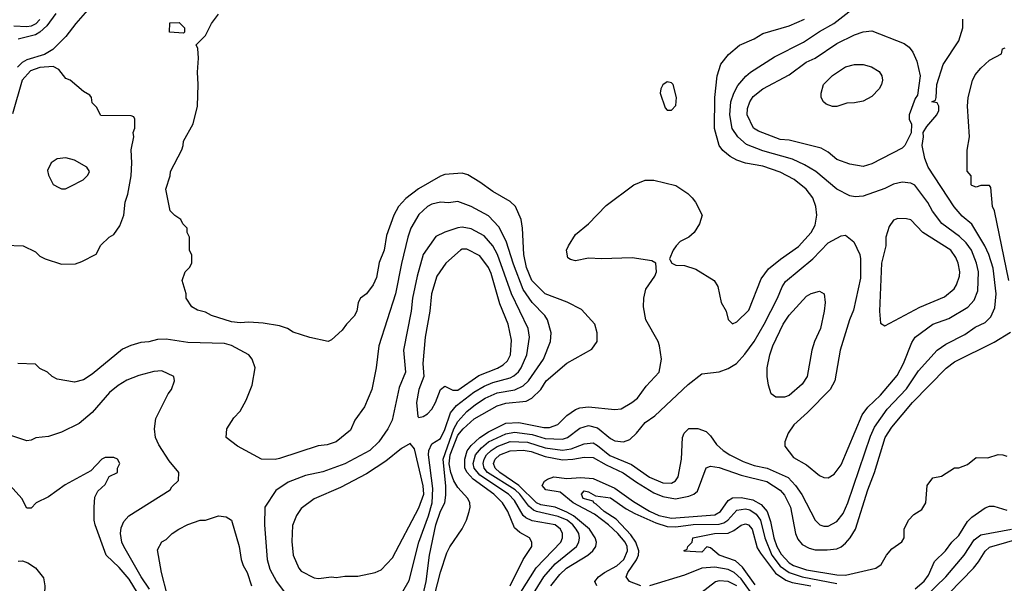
# Model space of a CAD drawing. Header units: inches. Extents: x 1793402 to 1900366, y 320852 to 470679.
# Tile 596 of 604: x 1864298 to 1868819, y 453641 to 456227. Entities that reach past the tile are written whole.
import ezdxf

# ---------------------------------------------------------------- set-up
doc = ezdxf.new("R2010")
doc.units = ezdxf.units.IN
doc.header["$MEASUREMENT"] = 0
doc.layers.add('B8465', color=7, linetype='Continuous')

msp = doc.modelspace()

# ---------------------------------------------------------------- linework, layer by layer
at = {"layer": 'B8465', "color": 4}
for points, elevation in [([(1866599.1, 453600.9), (1866668.7, 453711.3), (1866782, 453830), (1866789.6, 453850), (1866789.6, 453870), (1866780.7, 453890), (1866756, 453910), (1866650, 453926.9), (1866621, 453941), (1866610, 453952), (1866570, 454020.5), (1866542, 454050), (1866410, 454136.8), (1866384.2, 454170), (1866379.8, 454190), (1866390, 454230.4), (1866417.6, 454262.4), (1866450.6, 454289.4), (1866530, 454327.1), (1866570, 454334.7), (1866650, 454324.2), (1866710, 454304.9), (1866790, 454302.3), (1866812.3, 454310), (1866870, 454352.7), (1866910, 454364.4), (1866950, 454354.9), (1867010, 454305.5), (1867030, 454295.5), (1867070, 454290.7), (1867098.4, 454301.6), (1867129.5, 454330.5), (1867170, 454378.8), (1867214, 454410), (1867366.8, 454553.2), (1867430, 454602), (1867510, 454611.3), (1867550, 454626), (1867588.7, 454650), (1867627.5, 454692.5), (1867670, 454750.8), (1867716.2, 454830), (1867777, 454950), (1867798, 455002), (1867813.8, 455026.2), (1867939.3, 455130), (1868010, 455202.8), (1868070, 455236), (1868090, 455238), (1868127.1, 455207.1), (1868154.8, 455150), (1868158.8, 455130), (1868158.8, 455041.2), (1868126.2, 454893.8), (1868107.7, 454850), (1868064.9, 454710), (1868040.7, 454570), (1868018.8, 454530), (1867915.6, 454424.4), (1867852.5, 454367.5), (1867826, 454330), (1867811.3, 454290), (1867811.3, 454270), (1867850, 454218.8), (1867910, 454184), (1867970, 454136), (1867990, 454126), (1868010, 454124.7), (1868037.5, 454142.5), (1868070, 454184.7), (1868166.3, 454413.7), (1868191.4, 454448.6), (1868250, 454504.9), (1868326.2, 454593.8), (1868356.2, 454650), (1868393.8, 454746.2), (1868409.2, 454770), (1868490, 454830.6), (1868563.9, 454856.1), (1868651.4, 454908.6), (1868680.1, 454939.9), (1868696.3, 454983.7), (1868700.5, 455070), (1868691.5, 455110), (1868667.6, 455170), (1868642.9, 455202.9), (1868612.2, 455232.2), (1868531.4, 455291.4), (1868488.1, 455348.1), (1868467.8, 455387.8), (1868407.2, 455467.2), (1868390, 455477.2), (1868350, 455481.2), (1868310, 455472.7), (1868270, 455452.7), (1868170, 455417.2), (1868133.6, 455413.6), (1868110, 455419), (1868050, 455449.2), (1867953.2, 455530), (1867901.7, 455561.7), (1867846.5, 455586.5), (1867710, 455624.7), (1867635.2, 455655.2), (1867594.5, 455690), (1867568.3, 455728.3), (1867557.6, 455790), (1867563.6, 455850), (1867576.2, 455890), (1867594.9, 455925.1), (1867631.5, 455968.5), (1867653.4, 455986.6), (1867763.9, 456056.1), (1867896.1, 456123.9), (1867970, 456173), (1868036, 456210), (1868167.2, 456312.8)], 312), ([(1864630, 456295.1), (1864554.9, 456210), (1864510.2, 456149.7), (1864449.2, 456090.8), (1864412.1, 456067.9), (1864330, 456042.6), (1864309.3, 456030.7), (1864287, 456010)], 324), ([(1864463.8, 456256.2), (1864421.5, 456198.5), (1864390.4, 456170), (1864370, 456158), (1864290, 456137.4)], 316), ([(1864390, 456228), (1864371.6, 456208.4), (1864350, 456197.6), (1864330, 456194.2), (1864270, 456198)], 312), ([(1866188.7, 453531.3), (1866230, 453692), (1866258.9, 453781.1), (1866271.9, 453808.1), (1866329.5, 453890.5), (1866349.4, 453930), (1866362, 453970), (1866366.6, 453990), (1866365.1, 454010), (1866355.6, 454030), (1866310, 454080.5), (1866290.5, 454110.5), (1866277, 454150), (1866269.9, 454189.9), (1866274, 454230), (1866310, 454321.1), (1866333.7, 454350), (1866383.9, 454396.1), (1866490, 454455.6), (1866530, 454467.9), (1866622.6, 454477.4), (1866649.7, 454490.3), (1866689.7, 454530.3), (1866715.1, 454570), (1866810, 454650.7), (1866924.7, 454715.3), (1866948.7, 454750), (1866948.7, 454790), (1866939, 454830), (1866876.6, 454896.6), (1866811.7, 454931.7), (1866710, 454969.6), (1866649.8, 455029.8), (1866624.8, 455090), (1866612.8, 455150), (1866607, 455270), (1866600.9, 455310), (1866574, 455370), (1866550, 455393.2), (1866470, 455439.3), (1866410, 455481.2), (1866354.8, 455514.8), (1866330, 455522.7), (1866250, 455517.2), (1866230, 455509.4), (1866128.8, 455451.2), (1866070, 455406), (1866037.3, 455370), (1866015.5, 455330), (1865982.5, 455237.5), (1865970.5, 455169.5), (1865947.5, 455112.5), (1865935.9, 455044.1), (1865921, 455010), (1865890, 454968.7), (1865862, 454950), (1865852, 454930), (1865846, 454890), (1865833.7, 454866.3), (1865798, 454830), (1865778, 454802), (1865730, 454758), (1865714, 454750), (1865630, 454769), (1865552.9, 454792.9), (1865528, 454810), (1865490, 454822.7), (1865414.8, 454834.8), (1865350, 454839.3), (1865310, 454836), (1865270, 454840.9), (1865178, 454870), (1865150, 454885.2), (1865113.6, 454893.6), (1865088, 454910), (1865062, 454950), (1865062, 454970), (1865044, 455030), (1865058, 455070), (1865078, 455090), (1865088, 455110), (1865087.3, 455147.3), (1865078, 455170), (1865078, 455230), (1865066, 455250), (1865066, 455270), (1865046, 455290), (1865038, 455310), (1865010, 455328), (1864988.7, 455350), (1864969.2, 455450), (1864988.7, 455510), (1864989.3, 455530.7), (1865042, 455630), (1865048.7, 455650), (1865049, 455670), (1865094, 455750), (1865114, 455830), (1865117.2, 455930), (1865113.6, 455986.4), (1865119, 456050), (1865115.3, 456095.3), (1865108, 456112), (1865150, 456154), (1865178, 456210), (1865210, 456252)], 324), ([(1866549.6, 453630), (1866609.7, 453750.3), (1866649.3, 453810), (1866649.2, 453830), (1866639, 453850), (1866594.2, 453874.1), (1866570, 453896), (1866538.7, 453970), (1866514.7, 454010), (1866474.7, 454050), (1866379.1, 454119.1), (1866351.9, 454150), (1866342.2, 454170), (1866340.8, 454210), (1866351.5, 454248.5), (1866370, 454273.4), (1866410.6, 454309.4), (1866450, 454336.5), (1866530, 454375.3), (1866590, 454379.1), (1866704.2, 454355.8), (1866730, 454355.8), (1866769.2, 454370), (1866810, 454410.6), (1866850, 454439.1), (1866870, 454445.5), (1866910, 454450.5), (1867030, 454438.8), (1867058.6, 454441.4), (1867108.7, 454470), (1867134, 454490), (1867174.8, 454545.2), (1867233.2, 454610), (1867245.2, 454670), (1867236, 454730), (1867229.2, 454750), (1867172.3, 454850), (1867162, 454910), (1867163.7, 454950), (1867172.7, 454990), (1867214, 455050), (1867222, 455070), (1867218, 455110), (1867200.4, 455120.4), (1867110, 455135.1), (1866969.4, 455129.4), (1866910, 455132.7), (1866850, 455121.2), (1866826.3, 455126.3), (1866814, 455134), (1866808.9, 455168.9), (1866817.2, 455190), (1866850, 455241), (1866910, 455291), (1866990, 455374.8), (1867118, 455470), (1867170, 455490.8), (1867210, 455490.8), (1867310, 455466.8), (1867364.7, 455430), (1867386, 455410), (1867401, 455390), (1867430.8, 455330), (1867418.8, 455290), (1867394.8, 455250), (1867370, 455229), (1867330, 455208.7), (1867311.3, 455190), (1867298, 455170), (1867282, 455130), (1867283.6, 455123.6), (1867292, 455110), (1867310, 455101), (1867350, 455098.8), (1867402.5, 455082.5), (1867486, 455030), (1867503.5, 455003.5), (1867518.8, 454930), (1867541, 454890), (1867551.1, 454851.1), (1867570, 454832), (1867590, 454841), (1867645.6, 454894.4), (1867702.5, 455037.5), (1867736.2, 455083.8), (1867791.5, 455128.5), (1867874.2, 455185.9), (1867932, 455250), (1867950, 455284.7), (1867957, 455330), (1867952.7, 455370), (1867939.5, 455410), (1867909.4, 455450), (1867853.9, 455493.9), (1867790, 455527.3), (1867710, 455555.6), (1867630, 455569.5), (1867590, 455582), (1867559.1, 455599.1), (1867526.2, 455626.2), (1867509.6, 455649.6), (1867488, 455728), (1867489.6, 455870), (1867500.7, 455970), (1867517, 456023), (1867552.5, 456067.5), (1867602, 456110), (1867670, 456138.8), (1867710, 456164), (1867830, 456198.8), (1867901.2, 456230)], 316), ([(1866630, 453550.5), (1866703.5, 453670), (1866756.9, 453730), (1866854.5, 453810), (1866865.6, 453830), (1866867.8, 453850), (1866864.2, 453870), (1866852.8, 453890), (1866836.9, 453910), (1866811.3, 453930), (1866770, 453947.9), (1866670, 453969.8), (1866656.9, 453976.9), (1866635.5, 453995.5), (1866594, 454050), (1866572, 454070), (1866445.1, 454150), (1866429.8, 454170), (1866425.1, 454190), (1866429.7, 454210), (1866441.7, 454230), (1866462, 454250), (1866490, 454268.1), (1866550, 454291.2), (1866630, 454289.2), (1866710, 454263.2), (1866790, 454252.6), (1866830, 454258.3), (1866890, 454281.3), (1866930, 454284.9), (1866950, 454274), (1867007.6, 454227.6), (1867106.7, 454186.7), (1867190, 454128.5), (1867250, 454102.4), (1867290, 454100.7), (1867309.4, 454110.6), (1867321.2, 454130), (1867336, 454210), (1867341.2, 454310), (1867349, 454330), (1867370, 454351), (1867410.9, 454350.9), (1867450, 454338), (1867470, 454318), (1867497.6, 454277.6), (1867527.3, 454250), (1867558.8, 454230), (1867619.3, 454199.3), (1867670, 454181.3), (1867730, 454168.7), (1867826, 454126), (1867860.5, 454090), (1867888.7, 454048.7), (1867950, 453931), (1867972, 453910), (1867990, 453902.8), (1868010, 453902.8), (1868050, 453924), (1868078.3, 453961.7), (1868100.7, 454010), (1868203.7, 454316.3), (1868222.9, 454357.1), (1868280.6, 454439.4), (1868370, 454532.7), (1868424.6, 454615.4), (1868509.7, 454710.3), (1868550, 454738), (1868637.7, 454782.3), (1868684.2, 454815.8), (1868730, 454837.3), (1868756.6, 454863.4), (1868774.7, 454905.3), (1868780.5, 454970), (1868767, 455087), (1868747.8, 455150), (1868729.6, 455190), (1868670, 455289.2), (1868625.3, 455325.3), (1868588.2, 455368.2), (1868469.3, 455550), (1868453.2, 455590), (1868442, 455650), (1868448, 455690), (1868446, 455710), (1868463.1, 455736.9), (1868508.7, 455790), (1868518, 455810), (1868518, 455830), (1868510, 455846), (1868486, 455850), (1868502, 455858), (1868506, 455870), (1868508, 455930), (1868538, 456022), (1868609, 456130), (1868628, 456190), (1868628, 456230)], 308), ([(1868838.7, 455030), (1868774, 455350), (1868764, 455370), (1868756.4, 455456.4), (1868750, 455466), (1868710, 455466), (1868690, 455458), (1868670, 455466), (1868666, 455470), (1868666, 455510), (1868647.3, 455532.7), (1868648.7, 455628.7), (1868659.3, 455690), (1868649.4, 455830), (1868652.3, 455870), (1868672.1, 455947.9), (1868685.4, 455974.6), (1868710, 456004.7), (1868750, 456042), (1868806, 456070), (1868810, 456094), (1868822, 456098)], 304), ([(1864230, 455192), (1864314, 455190), (1864370, 455162), (1864390, 455142), (1864414, 455130), (1864490, 455104.7), (1864553.6, 455106.4), (1864583.1, 455116.9), (1864648.4, 455151.6), (1864670, 455192), (1864708, 455230), (1864730, 455242), (1864758, 455282), (1864775.3, 455330), (1864782, 455390), (1864793.6, 455426.4), (1864809.2, 455510), (1864813.2, 455570), (1864809.2, 455630), (1864822, 455690), (1864818, 455710), (1864826, 455730), (1864826, 455770), (1864822, 455782), (1864810, 455786), (1864670, 455788), (1864650, 455826), (1864630, 455846), (1864628, 455870), (1864620.4, 455880.4), (1864590, 455898), (1864528.9, 455948.9), (1864510, 455958), (1864478, 455998), (1864451.9, 456011.9), (1864390, 456008), (1864347.4, 455992.6), (1864308.8, 455950), (1864264.9, 455795.1)], 328), ([(1866149.7, 453590.3), (1866164.7, 453650), (1866179.8, 453770), (1866208.5, 453910), (1866230, 453971.3), (1866249.3, 454010), (1866254.8, 454045.2), (1866254, 454086), (1866241.6, 454210), (1866290.5, 454349.5), (1866310, 454383.1), (1866350.7, 454429.3), (1866390, 454461.3), (1866435.1, 454490), (1866490, 454514.3), (1866570.9, 454529.1), (1866610, 454546.4), (1866633.3, 454570), (1866702.9, 454670), (1866735.1, 454750), (1866738, 454790), (1866720.9, 454850), (1866709.3, 454870), (1866650, 454929.4), (1866610, 454989.4), (1866565.2, 455105.2), (1866531.1, 455211.1), (1866497.1, 455277.1), (1866450, 455326.6), (1866370, 455369.4), (1866310, 455392.3), (1866266.3, 455386.3), (1866229.3, 455389.3), (1866190, 455380.9), (1866170, 455369.3), (1866130, 455332.7), (1866094, 455270), (1866080.5, 455230), (1866050, 455108), (1866023.8, 454970), (1865947.3, 454730), (1865934.8, 454630), (1865914.8, 454530), (1865880.7, 454450), (1865836, 454390), (1865816.8, 454343.2), (1865750.4, 454289.6), (1865710, 454276), (1865668.1, 454271.9), (1865490, 454213.2), (1865470, 454209.3), (1865408, 454210), (1865298, 454270), (1865246, 454310), (1865248, 454350), (1865280.2, 454399.8), (1865310, 454431.3), (1865338, 454482), (1865365.2, 454550), (1865379, 454630), (1865365.2, 454670), (1865350, 454689), (1865270, 454732.7), (1865238, 454742), (1865070, 454746.6), (1864970, 454760.9), (1864930, 454759.3), (1864890, 454749.4), (1864853.7, 454746.3), (1864807.5, 454732.5), (1864770, 454715.3), (1864630, 454601.2), (1864590, 454575.3), (1864550, 454564), (1864470, 454578), (1864446, 454590), (1864426, 454610), (1864390, 454626), (1864370, 454646), (1864289.1, 454649.1)], 328), ([(1866057.2, 453602.8), (1866085.4, 453654.6), (1866129.6, 453830), (1866175.1, 453950), (1866190.8, 454010), (1866195.3, 454075.3), (1866175.1, 454230), (1866176.9, 454250), (1866190, 454281), (1866230, 454306), (1866250, 454346.8), (1866276.4, 454423.6), (1866302.7, 454457.3), (1866382.2, 454517.8), (1866430, 454545.7), (1866470, 454561.7), (1866550, 454583.7), (1866567.2, 454592.8), (1866588.5, 454611.5), (1866600.5, 454630), (1866626, 454690), (1866638.4, 454770), (1866631.8, 454810), (1866555.8, 454970), (1866491.3, 455150), (1866469.6, 455190), (1866430, 455235.1), (1866370, 455267), (1866330, 455275.1), (1866310, 455272.3), (1866250, 455252.7), (1866208.2, 455231.8), (1866150.4, 455149.6), (1866122.4, 455050), (1866101.6, 454950), (1866094.9, 454890), (1866059.3, 454710), (1866068.5, 454610), (1866039.9, 454540.1), (1866007.3, 454390), (1865987.3, 454350), (1865947.3, 454290), (1865906, 454250), (1865790, 454189.5), (1865690, 454152.7), (1865610, 454135.1), (1865530, 454105.2), (1865473.4, 454066.6), (1865422.8, 453990), (1865422, 453910), (1865433.4, 453750), (1865446.2, 453706.2), (1865476.3, 453650), (1865520.7, 453590)], 332), ([(1866736.3, 453630), (1866778.3, 453681.7), (1866809, 453711), (1866906.6, 453770), (1866929.6, 453790), (1866942.9, 453810), (1866945.6, 453830), (1866940.5, 453850), (1866914.3, 453890), (1866841, 453950), (1866810, 453968.1), (1866756.2, 453990), (1866690, 454001.5), (1866671, 454011), (1866590, 454089.8), (1866502, 454150), (1866480.5, 454170), (1866472.8, 454190), (1866481.1, 454210), (1866501.6, 454230), (1866550, 454249), (1866610, 454251.2), (1866646.1, 454246.1), (1866710, 454223.2), (1866790, 454208.1), (1866838, 454210), (1866890, 454219.6), (1866930, 454218.9), (1866990, 454184), (1867068.6, 454148.6), (1867130, 454104.6), (1867210, 454055.6), (1867250, 454039.6), (1867309, 454029), (1867370, 454040.3), (1867393.2, 454050), (1867410, 454064), (1867450, 454170.7), (1867470, 454179.1), (1867510, 454172.7), (1867610, 454137.4), (1867728.1, 454108.1), (1867789.1, 454069.1), (1867810, 454044.9), (1867837, 453990), (1867860.3, 453870), (1867870, 453844), (1867890, 453819.3), (1867921.8, 453801.8), (1867950, 453795.3), (1868005.8, 453794.2), (1868050, 453799.3), (1868070, 453808), (1868090, 453824.9), (1868111, 453849), (1868135.1, 453890), (1868191.5, 454070), (1868223, 454150), (1868271.6, 454310), (1868301.8, 454358.2), (1868397, 454470), (1868551.2, 454628.8), (1868590, 454657.1), (1868771.8, 454748.2), (1868847.2, 454792.8)], 304), ([(1864894.1, 453614.1), (1864855.1, 453670), (1864776, 453810), (1864766.6, 453830), (1864760.9, 453870), (1864764.1, 453895.9), (1864775.5, 453924.5), (1864799, 453950), (1864988, 454070), (1864996.4, 454083.6), (1865027.3, 454112.7), (1865028, 454150), (1864983.2, 454203.2), (1864936.6, 454276.6), (1864921.2, 454310), (1864916, 454350), (1864923.3, 454396.7), (1864979, 454510), (1864995.3, 454530), (1865008, 454570), (1865006, 454590), (1864950, 454615.3), (1864913.6, 454613.6), (1864845.2, 454594.8), (1864790, 454572.7), (1864750, 454549.2), (1864710, 454517.2), (1864630, 454424), (1864570, 454374), (1864490, 454334), (1864430, 454315.3), (1864371.6, 454308.4), (1864350, 454298), (1864330, 454295.3), (1864228.9, 454328.9)], 332), ([(1866948, 453630), (1866939, 453650), (1866956, 453670), (1866982.7, 453690), (1867039.1, 453720.9), (1867071.2, 453750), (1867088.4, 453790), (1867087.1, 453810), (1867077.3, 453830), (1867043.9, 453870), (1867001.5, 453910), (1866937.5, 453957.5), (1866838.5, 454010), (1866779.7, 454059.7), (1866714, 454070), (1866697.2, 454090), (1866708, 454110), (1866720.5, 454119.5), (1866749.8, 454130.3), (1866810, 454121.6), (1866873.5, 454126.5), (1866930, 454121.5), (1867030, 454077.6), (1867115.8, 454015.8), (1867190, 453971.3), (1867232.5, 453952.5), (1867290, 453939.7), (1867490, 453954.6), (1867515.6, 453970), (1867550, 454020.5), (1867570, 454033.7), (1867610, 454035.3), (1867663.7, 454023.7), (1867702.9, 454002.9), (1867730, 453970.5), (1867744.8, 453924.8), (1867759.7, 453850), (1867774.7, 453810), (1867794, 453774), (1867830, 453734.6), (1867850, 453722), (1867910, 453703.2), (1868050, 453679.7), (1868090, 453679.1), (1868229.4, 453710.6), (1868252.5, 453727.5), (1868277.2, 453770), (1868301.5, 453798.5), (1868348.4, 453831.6), (1868358, 453850), (1868358, 453890), (1868378, 453930), (1868403.1, 453956.9), (1868440.4, 453979.6), (1868458, 454010), (1868464, 454090), (1868490, 454124.7), (1868530, 454132), (1868589.2, 454170.8), (1868610, 454171), (1868650, 454186), (1868690, 454218), (1868743.1, 454216.9), (1868790, 454231.3), (1868811.1, 454231.1), (1868830, 454224.7)], 296), ([(1864855.4, 453570), (1864799.6, 453659.6), (1864754.2, 453714.2), (1864694, 453770), (1864643.7, 453910), (1864639.3, 453930), (1864639, 453990), (1864643.1, 454036.9), (1864656.4, 454063.6), (1864690, 454094), (1864708.7, 454131.3), (1864746, 454150), (1864746, 454170), (1864758, 454190), (1864746, 454210), (1864730, 454218), (1864690, 454218), (1864674, 454210), (1864623.6, 454156.4), (1864506.4, 454093.6), (1864430, 454038), (1864374, 454010), (1864350, 453986), (1864330, 453986), (1864308, 454030), (1864254, 454090)], 336), ([(1867150, 453629.8), (1867098, 453650), (1867082.9, 453670), (1867089.6, 453690), (1867130, 453748.2), (1867138.5, 453770), (1867139.8, 453790), (1867127.4, 453830), (1867103.3, 453863.3), (1867035.8, 453935.8), (1866980.7, 453970), (1866944.9, 454004.9), (1866934, 454010), (1866930, 454018), (1866885.2, 454030), (1866877.2, 454050), (1866890, 454066), (1866910, 454061), (1866942, 454042), (1867010, 454032.7), (1867082.3, 453982.3), (1867121.6, 453961.6), (1867218, 453918), (1867270, 453902), (1867310, 453899.7), (1867390, 453910.2), (1867510, 453912.3), (1867530, 453917.8), (1867549.6, 453930), (1867590, 453977), (1867630, 453983.1), (1867650, 453977.4), (1867678.7, 453958.7), (1867699, 453930), (1867719.1, 453850), (1867751.3, 453770), (1867790, 453719), (1867830, 453690.2), (1867890.9, 453670.9), (1868050, 453640.7)], 292), ([(1868410, 453614.9), (1868450, 453650.7), (1868470, 453678.8), (1868498.7, 453741.3), (1868549.2, 453790), (1868578, 453830), (1868610, 453860.7), (1868650, 453924), (1868670, 453944), (1868730, 453986.8), (1868750, 453994.8), (1868770, 453994.8), (1868830, 453976)], 292), ([(1864974.5, 453590), (1864949.1, 453690.9), (1864930, 453794), (1864950, 453832), (1864970, 453842), (1864998, 453870), (1865028, 453890), (1865070, 453911), (1865126, 453930), (1865150, 453931), (1865210, 453950.7), (1865246.4, 453946.4), (1865270, 453931.3), (1865304.7, 453810), (1865314, 453750), (1865323.4, 453723.4), (1865342.8, 453690), (1865362, 453630)], 328), ([(1867674.7, 453634.7), (1867615.8, 453715.8), (1867584.7, 453744.7), (1867509.7, 453769.7), (1867470, 453804), (1867452, 453808), (1867430, 453784), (1867348, 453788), (1867348, 453792), (1867362, 453798), (1867366, 453810), (1867386, 453830), (1867388, 453850), (1867488, 453870), (1867550, 453871.7), (1867576.8, 453883.2), (1867610, 453908.2), (1867630, 453914.4), (1867644.7, 453910), (1867660.3, 453890), (1867684.4, 453804.4), (1867699.7, 453779.7), (1867767.7, 453687.7), (1867815.3, 453655.3), (1867844.9, 453644.9), (1867930.8, 453630)], 288), ([(1868458.5, 453581.5), (1868549.5, 453670), (1868634, 453770), (1868679.7, 453840.3), (1868710, 453863.8), (1868850.9, 453889.1)], 288), ([(1868564.6, 453595.4), (1868677, 453710), (1868700.7, 453739.3), (1868730.9, 453789.1), (1868750, 453806.4), (1868910, 453852.6)], 284), ([(1864290, 453742), (1864310, 453744.7), (1864335.3, 453735.3), (1864370, 453712), (1864406.8, 453666.8), (1864413.4, 453630), (1864402.4, 453390), (1864390, 453298), (1864370.5, 453250), (1864368.2, 453230), (1864379.3, 453150), (1864373, 452910), (1864386, 452630), (1864379.1, 452570), (1864356, 452510), (1864331.3, 452490), (1864310, 452481.2), (1864150, 452453.2)], 336), ([(1867676.2, 453570), (1867610, 453662.2), (1867578, 453690), (1867550, 453704.2), (1867490, 453715.3), (1867430, 453711.1), (1867350, 453678.7), (1867190, 453629.8)], 292), ([(1867590, 453629.7), (1867550, 453649.6), (1867510, 453651.8), (1867492.8, 453647.2), (1867424.5, 453595.5)], 296)]:
    msp.add_lwpolyline(points, dxfattribs=dict(at, elevation=elevation))
for points, elevation in [([(1865050, 456166), (1864986, 456170), (1864987.3, 456212.7), (1865030, 456214), (1865054, 456190), (1865054, 456170)], 324), ([(1868170, 455553.2), (1868110, 455564), (1868050, 455585.2), (1868010, 455619), (1867977, 455637), (1867830, 455674.5), (1867790, 455677), (1867690, 455715.1), (1867666.6, 455730), (1867638.4, 455790), (1867640.1, 455819.9), (1867649.7, 455850.3), (1867665.4, 455874.6), (1867709.7, 455910.3), (1867830, 455973.4), (1867908.1, 456031.9), (1867950, 456050.6), (1868050, 456118), (1868130, 456157.3), (1868170, 456170.8), (1868210, 456176), (1868358, 456118), (1868381, 456101), (1868398, 456078), (1868416.8, 456036.8), (1868432, 455970), (1868419.6, 455880.4), (1868410, 455866), (1868382, 455790), (1868382, 455770), (1868392.7, 455747.3), (1868391.6, 455708.4), (1868362, 455650), (1868350, 455638), (1868210, 455566)], 308), ([(1868030, 455828.7), (1868000.2, 455840.2), (1867988, 455850), (1867978, 455870), (1867978, 455890), (1867989, 455930), (1868029.5, 455970.5), (1868090, 456011), (1868130, 456021), (1868170, 456021), (1868208.9, 456011.1), (1868244.7, 455990), (1868256, 455970), (1868258.8, 455950), (1868254.8, 455930), (1868244.7, 455910), (1868210, 455874), (1868170, 455854), (1868130, 455845.2), (1868096, 455844), (1868050, 455828.7)], 304), ([(1867270, 455942), (1867250, 455928), (1867241, 455910), (1867238, 455890), (1867262, 455822), (1867270, 455812), (1867290, 455812), (1867310, 455834), (1867313.2, 455870), (1867298, 455930), (1867290, 455938)], 324), ([(1864510, 455594), (1864470, 455588), (1864442, 455570), (1864425.4, 455534.6), (1864430, 455514), (1864451.6, 455471.6), (1864476.9, 455456.9), (1864490, 455451.3), (1864508.4, 455451.6), (1864530, 455462), (1864588.4, 455491.6), (1864610, 455514), (1864618, 455530), (1864606, 455550), (1864550, 455582)], 332), ([(1868330, 455315.3), (1868310, 455308), (1868290, 455278), (1868274.8, 455230), (1868274, 455190), (1868254.9, 455110), (1868246, 454890), (1868250, 454834), (1868270, 454822), (1868430, 454907.7), (1868543.8, 454956.2), (1868587.6, 454992.4), (1868599.3, 455010), (1868612.3, 455050), (1868614, 455070), (1868607.3, 455110), (1868595.8, 455135.8), (1868572.3, 455170), (1868444, 455250), (1868390, 455308.7), (1868370, 455314)], 316), ([(1866350, 455174.5), (1866330, 455174.5), (1866321, 455170), (1866254, 455110), (1866213, 455050), (1866188.2, 454970), (1866180.4, 454890), (1866159.3, 454770), (1866148, 454650), (1866154, 454590), (1866130.5, 454530), (1866119.1, 454470), (1866126, 454406), (1866130, 454402), (1866150, 454406.8), (1866170, 454418.8), (1866190, 454440.7), (1866207, 454470), (1866229.6, 454530.4), (1866250, 454546), (1866287, 454527), (1866310, 454527), (1866406, 454594), (1866492.1, 454627.9), (1866517, 454643), (1866537.5, 454662.5), (1866551.5, 454690), (1866555.9, 454755.9), (1866540.7, 454830), (1866502.8, 454922.8), (1866462.8, 455062.8), (1866449.6, 455090), (1866410, 455143.7)], 336), ([(1867770, 454495.3), (1867748.7, 454510), (1867735.3, 454550), (1867729, 454590), (1867729.2, 454630), (1867742.7, 454690), (1867756, 454730), (1867803.7, 454830), (1867830, 454870.8), (1867910, 454958.8), (1867931.3, 454971.3), (1867970, 454982), (1867991.3, 454970), (1867996, 454930), (1867990.8, 454890), (1867974.8, 454810), (1867946.8, 454750), (1867934.8, 454710), (1867914, 454590), (1867890, 454555.3), (1867830, 454502), (1867810, 454495.3)], 308), ([(1866090, 454282), (1866050, 454259.3), (1865979.2, 454200.8), (1865890, 454142.9), (1865770, 454080.9), (1865650, 454029), (1865590, 453984), (1865567.9, 453952.1), (1865550, 453906), (1865547.5, 453832.5), (1865554, 453770), (1865578.8, 453710), (1865590, 453696), (1865650, 453666), (1865670, 453662.8), (1865730, 453670.7), (1865750, 453667.3), (1865790, 453674), (1865850, 453674), (1865930, 453690.8), (1865956.6, 453703.4), (1866010, 453758), (1866130, 453986.8), (1866154, 454050), (1866150, 454088.7), (1866110, 454258)], 336)]:
    msp.add_lwpolyline(points, close=True, dxfattribs=dict(at, elevation=elevation))

doc.saveas('drawing.dxf')
